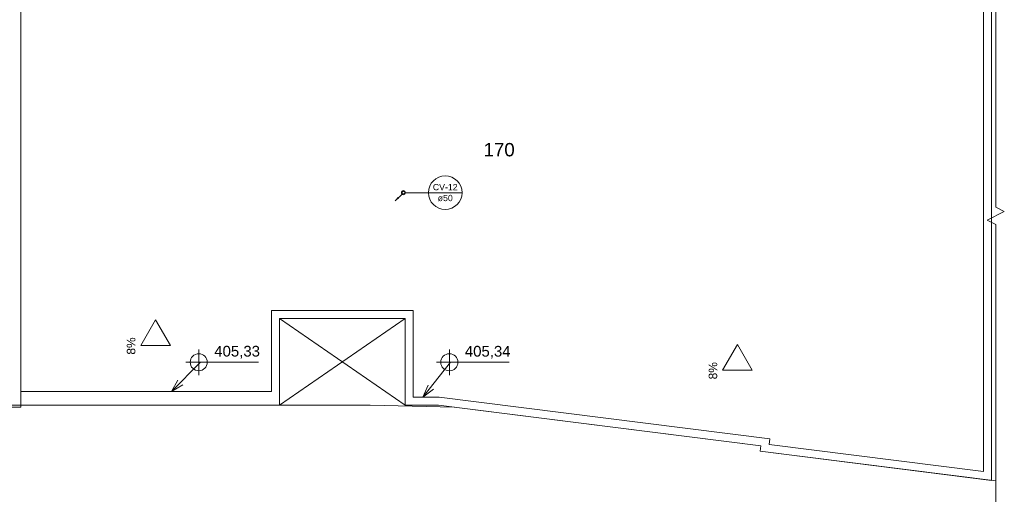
# Model space of a CAD drawing. Header units: millimetres. Extents: x 567 to 934, y -1 to 364.
# Tile 328 of 656: x 658 to 693, y 264 to 280. Entities that reach past the tile are written whole.
import ezdxf

# ---------------------------------------------------------------- set-up
doc = ezdxf.new("R2010")
doc.units = ezdxf.units.MM
doc.header["$MEASUREMENT"] = 0
doc.linetypes.add('NULL', pattern=[0])
doc.layers.get('0').update_dxf_attribs({"lineweight": 18})
doc.layers.add('ARQ FINA', color=8, linetype='Continuous')
doc.layers.add('CV-Condutos', color=14, linetype='Continuous', lineweight=25)
doc.layers.add('CV-Indicação coluna', color=14, linetype='Continuous', lineweight=13)
doc.styles.add('Arial', font='arial.ttf')

msp = doc.modelspace()

# ---------------------------------------------------------------- hatches: boundary and pattern name
at = {"layer": 'CV-Condutos', "linetype": 'Continuous'}
msp.add_hatch(color=11, dxfattribs=at).paths.add_polyline_path([(671.254, 273.958), (671.384, 274.033), (671.329, 274.088)])

# ---------------------------------------------------------------- linework, layer by layer
msp.add_circle((671.537, 274.241), 0.071)
at = {"layer": 'ARQ FINA', "lineweight": 5}
for p, q in [((692.306, 285.428), (692.306, 273.728)), ((658.124, 266.71), (658.124, 284.348)), ((692.158, 283.42), (692.158, 264.146)), ((691.878, 264.463), (691.878, 283.193)), ((692.606, 273.578), (692.006, 273.278)), ((692.306, 273.728), (692.606, 273.578)), ((692.006, 273.278), (692.306, 273.128)), ((692.306, 273.128), (692.306, 261.428)), ((666.918, 270.108), (671.878, 270.108)), ((666.918, 267.264), (666.918, 270.108)), ((671.878, 270.108), (671.878, 267.064)), ((662.327, 268.876), (662.847, 269.776)), ((662.847, 269.776), (663.367, 268.876)), ((671.598, 269.828), (667.198, 269.828)), ((667.198, 269.828), (667.198, 266.784)), ((667.198, 266.784), (671.598, 269.828)), ((667.198, 269.828), (671.598, 266.784)), ((671.598, 266.784), (671.598, 269.828)), ((663.367, 268.876), (662.327, 268.876)), ((662.847, 268.876), (662.847, 268.876)), ((664.363, 267.842), (664.363, 268.742)), ((673.149, 267.84), (673.149, 268.74)), ((682.727, 268.008), (683.247, 268.908)), ((683.247, 268.908), (683.767, 268.008)), ((663.402, 267.264), (664.43, 268.292)), ((663.913, 268.292), (666.463, 268.292)), ((664.43, 268.292), (664.363, 268.292)), ((672.224, 267.064), (673.194, 268.29)), ((672.699, 268.29), (675.249, 268.29)), ((673.194, 268.29), (673.149, 268.29)), ((683.767, 268.008), (682.727, 268.008)), ((683.247, 268.008), (683.247, 268.008)), ((663.402, 267.264), (663.635, 267.668)), ((658.124, 267.264), (666.918, 267.264)), ((663.402, 267.264), (663.806, 267.497)), ((672.224, 267.064), (672.408, 267.492)), ((672.224, 267.064), (672.598, 267.342)), ((671.878, 267.064), (672.792, 267.064)), ((672.792, 267.064), (684.382, 265.607)), ((636.528, 266.784), (670.369, 266.784)), ((643.932, 266.71), (658.124, 266.71)), ((667.198, 266.784), (658.124, 266.784)), ((670.369, 266.784), (673.322, 266.715)), ((672.774, 266.784), (671.598, 266.784)), ((684.069, 265.364), (672.774, 266.784)), ((684.069, 265.364), (673.322, 266.715)), ((684.382, 265.607), (684.357, 265.409)), ((684.044, 265.166), (684.069, 265.364)), ((684.044, 265.166), (684.069, 265.364)), ((692.158, 264.146), (684.044, 265.166)), ((684.044, 265.166), (692.306, 264.127)), ((684.357, 265.409), (691.878, 264.463))]:
    msp.add_line(p, q, dxfattribs=at)
for centre in [(664.363, 268.292), (673.149, 268.29)]:
    msp.add_circle(centre, 0.3, dxfattribs=at)
at = {"layer": 'CV-Condutos'}
msp.add_lwpolyline([(671.501, 274.205), (671.254, 273.958)], dxfattribs=at)
msp.add_circle((671.537, 274.241), 0.05, dxfattribs=at)
at = {"layer": 'CV-Indicação coluna'}
for q in [(671.608, 274.241), (673.595, 274.241)]:
    msp.add_line((672.416, 274.241), q, dxfattribs=at)
msp.add_circle((673.005, 274.241), 0.59, dxfattribs=at)
msp.add_circle((673.005, 274.241), 0.59, dxfattribs=at)

# ---------------------------------------------------------------- texts
at = {"linetype": 'NULL', "lineweight": 5, "insert": (674.347, 275.984), "char_height": 0.4693, "width": 60.1153, "attachment_point": 1, "style": 'Arial'}
msp.add_mtext('170', dxfattribs=at)
at = {"layer": 'ARQ FINA', "linetype": 'NULL', "lineweight": 5, "char_height": 0.3, "width": 1.21143, "attachment_point": 7, "rotation": 90.0002, "line_spacing_factor": 0.9, "style": 'Arial'}
for insert in [(662.144, 268.558), (682.544, 267.69)]:
    msp.add_mtext('8%', dxfattribs=dict(at, insert=insert))
at = {"layer": 'ARQ FINA', "linetype": 'NULL', "lineweight": 5, "char_height": 0.375, "width": 3.20351, "attachment_point": 7, "line_spacing_factor": 0.9, "style": 'Arial'}
for s, insert in [('405,33', (664.907, 268.422)), ('405,34', (673.693, 268.42))]:
    msp.add_mtext(s, dxfattribs=dict(at, insert=insert))
at = {"layer": 'CV-Indicação coluna', "linetype": 'NULL', "char_height": 0.22, "attachment_point": 8, "line_spacing_factor": 0.6, "style": 'Arial'}
for s, insert, width in [('CV-12', (673.005, 274.323), 1.74223), ('ø50', (673.005, 273.938), 1.05909)]:
    msp.add_mtext(s, dxfattribs=dict(at, insert=insert, width=width))

doc.saveas('drawing.dxf')
